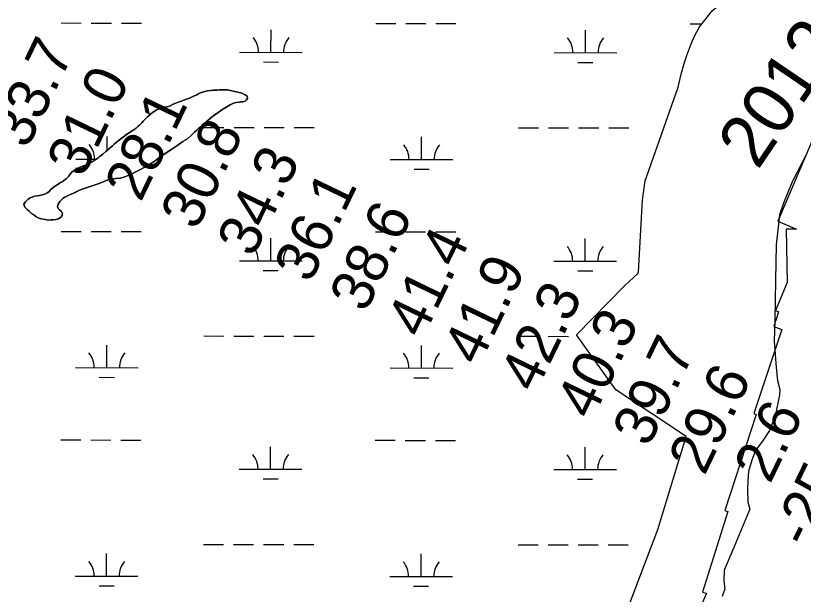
# Model space of a CAD drawing. Extents: x 3148686 to 3186545, y 916144 to 941516.
# Drawn here: x 3158598 to 3159855, y 929886 to 930809 of the extents above; entities that cross this region are included whole.
import ezdxf

# ---------------------------------------------------------------- set-up
doc = ezdxf.new("R2010")
doc.units = 0
for name, color, linetype in [('V-RIVR-EDGE', 7, 'Continuous'), ('V-RIVR-IDEN', 7, 'Continuous'), ('V-RIVR-RANG', 7, 'Continuous'), ('V-RRAP-RVMT', 7, 'Continuous'), ('V-SITE-VEGE', 7, 'Continuous'), ('V-TOPO-SHOR', 7, 'Continuous'), ('V-WETL-SWMP', 7, 'Continuous')]:
    doc.layers.add(name, color=color, linetype=linetype)

msp = doc.modelspace()

# ---------------------------------------------------------------- linework, layer by layer
at = {"layer": 'V-RIVR-EDGE'}
msp.add_lwpolyline([(3159861, 930589.5), (3159837.5, 930544.2), (3159823.9, 930510.2), (3159817.5, 930491.4), (3159812.1, 930443.9), (3159810.9, 930387.5), (3159810, 930323.4), (3159808.9, 930290), (3159811.9, 930247.8), (3159814, 930227.3), (3159817.9, 930213.1), (3159817.5, 930203.8), (3159810.3, 930170.9), (3159801.1, 930147.5), (3159791.1, 930132.3), (3159779, 930115.6), (3159773.3, 930100.4), (3159767.9, 930082.3), (3159766.5, 930067.8), (3159766.1, 930052.6), (3159766.7, 930033.1), (3159769.9, 930022), (3159765.6, 930011.8), (3159744.2, 929960.8), (3159729.2, 929924.6), (3159728.5, 929907.3), (3159729.9, 929894.8), (3159725.6, 929882.8)], dxfattribs=at)
at = {"layer": 'V-RRAP-RVMT'}
msp.add_lwpolyline([(3159868.3, 930607.6), (3159814.9, 930481.5), (3159844.2, 930469), (3159828.2, 930468.8), (3159829.7, 930383.5), (3159810.7, 930338.8), (3159815.6, 930336.7), (3159808, 930313.3), (3159821, 930308.9), (3159776.5, 930174.6), (3159779.9, 930173.1), (3159729.8, 930020), (3159734.9, 930018.2), (3159694.5, 929889.6), (3159700.8, 929887.8), (3159588.4, 929624.9)], dxfattribs=at)
at = {"layer": 'V-SITE-VEGE'}
for p, q in [((3159689.4, 930791.7), (3159710.4, 930817.5)), ((3159681.4, 930777), (3159689.4, 930791.7)), ((3159676.3, 930764.4), (3159681.4, 930777)), ((3159669.7, 930747.5), (3159676.3, 930764.4)), ((3159665.4, 930733.3), (3159669.7, 930747.5)), ((3159660.2, 930716.2), (3159665.4, 930733.3)), ((3159655.5, 930695.6), (3159660.2, 930716.2)), ((3159602.9, 930546.1), (3159655.5, 930695.6)), ((3158875.5, 930677.7), (3158879.9, 930679.9)), ((3158879.9, 930679.9), (3158887.1, 930683.2)), ((3158887.1, 930683.2), (3158889.8, 930684.8)), ((3158889.8, 930684.8), (3158893.4, 930686.5)), ((3158893.4, 930686.5), (3158896.4, 930687.5)), ((3158896.4, 930687.5), (3158904.3, 930689.4)), ((3158904.3, 930689.4), (3158909.7, 930690.2)), ((3158909.7, 930690.2), (3158913.1, 930690.6)), ((3158913.1, 930690.6), (3158919.8, 930690.7)), ((3158919.8, 930690.7), (3158923, 930690.9)), ((3158923, 930690.9), (3158930.3, 930691.1)), ((3158930.3, 930691.1), (3158936.5, 930691.2)), ((3158936.5, 930691.2), (3158954.7, 930687)), ((3158954.7, 930687), (3158957.9, 930686.4)), ((3158957.9, 930686.4), (3158961.1, 930685)), ((3158961.1, 930685), (3158964.6, 930683.2)), ((3158964.6, 930683.2), (3158967.8, 930681)), ((3158967.8, 930681), (3158968.2, 930677.8)), ((3158844.9, 930665.8), (3158849.5, 930668.1)), ((3158849.5, 930668.1), (3158859.4, 930672.2)), ((3158859.4, 930672.2), (3158862.4, 930673)), ((3158862.4, 930673), (3158867.8, 930675)), ((3158867.8, 930675), (3158875.5, 930677.7)), ((3158940.7, 930667.4), (3158927.2, 930659)), ((3158945.9, 930669.6), (3158940.7, 930667.4)), ((3158949.9, 930670.7), (3158945.9, 930669.6)), ((3158954.8, 930671.7), (3158949.9, 930670.7)), ((3158957.8, 930671.9), (3158954.8, 930671.7)), ((3158961, 930671.9), (3158957.8, 930671.9)), ((3158964.4, 930673), (3158961, 930671.9)), ((3158966.8, 930675), (3158964.4, 930673)), ((3158968.2, 930677.8), (3158966.8, 930675)), ((3158812.1, 930651.5), (3158816.7, 930655)), ((3158816.7, 930655), (3158822.6, 930658.6)), ((3158822.6, 930658.6), (3158827.6, 930661.3)), ((3158827.6, 930661.3), (3158832.6, 930662.7)), ((3158832.6, 930662.7), (3158841.9, 930664.6)), ((3158841.9, 930664.6), (3158844.9, 930665.8)), ((3158921.6, 930655.2), (3158912.6, 930648.5)), ((3158927.2, 930659), (3158921.6, 930655.2)), ((3158801.5, 930641), (3158803.9, 930643.2)), ((3158803.9, 930643.2), (3158808.9, 930648.5)), ((3158808.9, 930648.5), (3158812.1, 930651.5)), ((3158908.3, 930645), (3158903.3, 930641.2)), ((3158912.6, 930648.5), (3158908.3, 930645)), ((3158782.4, 930624.7), (3158790.3, 930630.2)), ((3158790.3, 930630.2), (3158793.3, 930632.7)), ((3158793.3, 930632.7), (3158799.5, 930638.5)), ((3158799.5, 930638.5), (3158801.5, 930641)), ((3158892.7, 930631.8), (3158887.3, 930626.7)), ((3158897.7, 930635.9), (3158892.7, 930631.8)), ((3158900.5, 930638.3), (3158897.7, 930635.9)), ((3158903.3, 930641.2), (3158900.5, 930638.3)), ((3158764, 930611.5), (3158775, 930619.8)), ((3158775, 930619.8), (3158779.2, 930622.7)), ((3158779.2, 930622.7), (3158782.4, 930624.7)), ((3158878.6, 930618.6), (3158872.2, 930613.2)), ((3158883.3, 930623.3), (3158878.6, 930618.6)), ((3158887.3, 930626.7), (3158883.3, 930623.3)), ((3158752.7, 930602), (3158757.9, 930606.8)), ((3158757.9, 930606.8), (3158761.6, 930609.5)), ((3158761.6, 930609.5), (3158764, 930611.5)), ((3158861.2, 930606), (3158852.1, 930599.5)), ((3158865.2, 930608.5), (3158861.2, 930606)), ((3158872.2, 930613.2), (3158865.2, 930608.5)), ((3158737.3, 930588.6), (3158742.1, 930592.6)), ((3158742.1, 930592.6), (3158752.7, 930602)), ((3158841.7, 930592.8), (3158832.9, 930586.9)), ((3158847.3, 930596.3), (3158841.7, 930592.8)), ((3158852.1, 930599.5), (3158847.3, 930596.3)), ((3158719.8, 930576), (3158726.6, 930580.3)), ((3158726.6, 930580.3), (3158729.1, 930582.1)), ((3158729.1, 930582.1), (3158731.5, 930584.3)), ((3158731.5, 930584.3), (3158734.9, 930586.1)), ((3158734.9, 930586.1), (3158737.3, 930588.6)), ((3158822.8, 930579.6), (3158813.6, 930573.1)), ((3158827.4, 930583.1), (3158822.8, 930579.6)), ((3158832.9, 930586.9), (3158827.4, 930583.1)), ((3158695.1, 930565.3), (3158702.7, 930568.4)), ((3158702.7, 930568.4), (3158706.3, 930569.6)), ((3158706.3, 930569.6), (3158714.2, 930573.1)), ((3158714.2, 930573.1), (3158719.8, 930576)), ((3158808.2, 930569.6), (3158797.5, 930564.1)), ((3158813.6, 930573.1), (3158808.2, 930569.6)), ((3158683.1, 930553.4), (3158684.8, 930556)), ((3158684.8, 930556), (3158687.7, 930559.5)), ((3158687.7, 930559.5), (3158690.3, 930562.1)), ((3158690.3, 930562.1), (3158695.1, 930565.3)), ((3158777.6, 930554.3), (3158772.6, 930552.1)), ((3158790.1, 930560.5), (3158777.6, 930554.3)), ((3158797.5, 930564.1), (3158790.1, 930560.5)), ((3158666.2, 930540.6), (3158669.6, 930543)), ((3158669.6, 930543), (3158672.6, 930544.5)), ((3158672.6, 930544.5), (3158675, 930546.5)), ((3158675, 930546.5), (3158679, 930549.3)), ((3158679, 930549.3), (3158683.1, 930553.4)), ((3158739.2, 930545), (3158730.1, 930541)), ((3158745.2, 930547.3), (3158739.2, 930545)), ((3158758.3, 930549.6), (3158745.2, 930547.3)), ((3158765.7, 930550.4), (3158758.3, 930549.6)), ((3158772.6, 930552.1), (3158765.7, 930550.4)), ((3159598.5, 930515.2), (3159602.9, 930546.1)), ((3158648.5, 930526.6), (3158651.1, 930528.6)), ((3158651.1, 930528.6), (3158654.5, 930532)), ((3158654.5, 930532), (3158658.6, 930535.7)), ((3158658.6, 930535.7), (3158662.6, 930538.3)), ((3158662.6, 930538.3), (3158666.2, 930540.6)), ((3158698.9, 930530.3), (3158689.3, 930525.6)), ((3158702.9, 930531.9), (3158698.9, 930530.3)), ((3158707.4, 930533.6), (3158702.9, 930531.9)), ((3158718.8, 930537.5), (3158707.4, 930533.6)), ((3158730.1, 930541), (3158718.8, 930537.5)), ((3158613.9, 930512.3), (3158617.9, 930516.7)), ((3158617.9, 930516.7), (3158621.1, 930518.7)), ((3158621.1, 930518.7), (3158624.6, 930520)), ((3158624.6, 930520), (3158628.4, 930521.2)), ((3158628.4, 930521.2), (3158636, 930522.3)), ((3158636, 930522.3), (3158640.3, 930523.7)), ((3158640.3, 930523.7), (3158644.9, 930524.7)), ((3158644.9, 930524.7), (3158648.5, 930526.6)), ((3158673.8, 930518), (3158668.8, 930513)), ((3158676.6, 930519.9), (3158673.8, 930518)), ((3158685.4, 930524), (3158676.6, 930519.9)), ((3158689.3, 930525.6), (3158685.4, 930524)), ((3158611.5, 930508.6), (3158613.9, 930512.3)), ((3158613, 930503.8), (3158611.5, 930508.6)), ((3158616.6, 930500.2), (3158613, 930503.8)), ((3158666.2, 930508.7), (3158665.2, 930505.1)), ((3158665.2, 930505.1), (3158665.8, 930501.9)), ((3158668.8, 930513), (3158666.2, 930508.7)), ((3159592.3, 930400.6), (3159598.5, 930515.2)), ((3158623.7, 930494), (3158616.6, 930500.2)), ((3158630.6, 930489.2), (3158623.7, 930494)), ((3158665.8, 930501.9), (3158668.2, 930499.5)), ((3158668.2, 930499.5), (3158670.9, 930497.3)), ((3158670.9, 930497.3), (3158672.9, 930494)), ((3158672.9, 930494), (3158672.3, 930490.4)), ((3158635, 930486.6), (3158630.6, 930489.2)), ((3158639.3, 930485.4), (3158635, 930486.6)), ((3158645.1, 930484), (3158639.3, 930485.4)), ((3158648.2, 930483.6), (3158645.1, 930484)), ((3158651.4, 930483.4), (3158648.2, 930483.6)), ((3158654.4, 930483.5), (3158651.4, 930483.4)), ((3158658, 930483.7), (3158654.4, 930483.5)), ((3158662.1, 930484.3), (3158658, 930483.7)), ((3158666.3, 930485.3), (3158662.1, 930484.3)), ((3158670.3, 930487.8), (3158666.3, 930485.3)), ((3158672.3, 930490.4), (3158670.3, 930487.8)), ((3159570.2, 930378.9), (3159591.1, 930397.8)), ((3159591.1, 930397.8), (3159592.3, 930400.6)), ((3159493.3, 930300.1), (3159570.2, 930378.9)), ((3159556.1, 930212.3), (3159493.3, 930300.1)), ((3159668.4, 930137.8), (3159556.1, 930212.3)), ((3159623.1, 929989.7), (3159668.4, 930137.8)), ((3159536.5, 929761.4), (3159623.1, 929989.7))]:
    msp.add_line(p, q, dxfattribs=at)
at = {"layer": 'V-TOPO-SHOR'}
for points in [[(3158936.5, 930691.2), (3158933.5, 930691.1), (3158930.3, 930691.1), (3158923, 930690.9), (3158919.8, 930690.7), (3158916.3, 930690.6), (3158913.1, 930690.6), (3158909.7, 930690.2), (3158904.3, 930689.4), (3158899.8, 930688.3), (3158896.4, 930687.5), (3158893.4, 930686.5), (3158889.8, 930684.8), (3158887.1, 930683.2), (3158883.1, 930681.4), (3158879.9, 930679.9), (3158875.5, 930677.7), (3158867.8, 930675), (3158862.4, 930673), (3158859.4, 930672.2), (3158853.6, 930669.7), (3158849.5, 930668.1), (3158844.9, 930665.8), (3158841.9, 930664.6), (3158835.8, 930663.3), (3158832.6, 930662.7), (3158827.6, 930661.3), (3158822.6, 930658.6), (3158816.7, 930655), (3158812.1, 930651.5), (3158808.9, 930648.5), (3158803.9, 930643.2), (3158801.5, 930641), (3158799.5, 930638.5), (3158795.7, 930634.9), (3158793.3, 930632.7), (3158790.3, 930630.2), (3158787.1, 930628), (3158782.4, 930624.7), (3158779.2, 930622.7), (3158775, 930619.8), (3158772.6, 930618), (3158770.2, 930616.2), (3158766.4, 930613.3), (3158764, 930611.5), (3158761.6, 930609.5), (3158757.9, 930606.8), (3158755.3, 930604.4), (3158752.7, 930602), (3158748.3, 930598.1), (3158745.3, 930595.5), (3158742.1, 930592.6), (3158737.3, 930588.6), (3158734.9, 930586.1), (3158731.5, 930584.3), (3158729.1, 930582.1), (3158726.6, 930580.3), (3158723.4, 930578.2), (3158719.8, 930576), (3158714.2, 930573.1), (3158711, 930571.7), (3158706.3, 930569.6), (3158702.7, 930568.4), (3158699.7, 930567.2), (3158695.1, 930565.3), (3158690.3, 930562.1), (3158687.7, 930559.5), (3158684.8, 930556), (3158683.1, 930553.4), (3158679, 930549.3), (3158675, 930546.5), (3158672.6, 930544.5), (3158669.6, 930543), (3158666.2, 930540.6), (3158662.6, 930538.3), (3158658.6, 930535.7), (3158654.5, 930532), (3158651.1, 930528.6), (3158648.5, 930526.6), (3158644.9, 930524.7), (3158640.3, 930523.7), (3158636, 930522.3), (3158632.6, 930521.8), (3158628.4, 930521.2), (3158624.6, 930520), (3158621.2, 930518.7), (3158617.9, 930516.7), (3158613.9, 930512.3), (3158611.5, 930508.6), (3158613, 930503.8), (3158616.6, 930500.2), (3158620.3, 930497), (3158623.7, 930494), (3158627.4, 930491.4), (3158630.6, 930489.2), (3158635, 930486.6), (3158639.3, 930485.4), (3158645.1, 930484), (3158648.2, 930483.6), (3158651.4, 930483.4), (3158654.4, 930483.5)], [(3158654.4, 930483.5), (3158658, 930483.7), (3158662.1, 930484.3), (3158666.3, 930485.3), (3158670.3, 930487.8), (3158672.3, 930490.4), (3158672.9, 930494), (3158670.9, 930497.3), (3158668.2, 930499.5), (3158665.8, 930501.9), (3158665.2, 930505.1), (3158666.2, 930508.7), (3158668.8, 930513), (3158673.8, 930518), (3158676.6, 930519.9), (3158680, 930521.5), (3158685.4, 930524), (3158689.3, 930525.6), (3158693.1, 930527.4), (3158698.9, 930530.3), (3158702.9, 930531.9), (3158707.4, 930533.6), (3158714, 930535.8), (3158718.8, 930537.5), (3158726.9, 930539.9), (3158730.1, 930541), (3158734.3, 930542.8), (3158739.2, 930545), (3158745.2, 930547.3), (3158758.3, 930549.6), (3158765.7, 930550.4), (3158772.6, 930552.1), (3158777.6, 930554.3), (3158783.4, 930557.2), (3158790.1, 930560.5), (3158797.5, 930564.1), (3158808.2, 930569.6), (3158813.6, 930573.1), (3158822.8, 930579.6), (3158827.4, 930583.1), (3158832.9, 930586.9), (3158841.7, 930592.8), (3158847.3, 930596.3), (3158852.1, 930599.5), (3158857.8, 930603.6), (3158861.2, 930606), (3158865.2, 930608.5), (3158872.2, 930613.2), (3158878.7, 930618.6), (3158881.1, 930621.1), (3158883.3, 930623.3), (3158887.3, 930626.7), (3158890.1, 930629.4), (3158892.7, 930631.8), (3158897.7, 930635.9), (3158900.5, 930638.3), (3158903.3, 930641.2), (3158908.3, 930645), (3158912.6, 930648.5), (3158916.2, 930651.1), (3158921.6, 930655.2), (3158924.6, 930657.2), (3158927.2, 930659), (3158931.8, 930661.9), (3158935, 930663.9), (3158940.7, 930667.4), (3158945.9, 930669.6), (3158949.9, 930670.7), (3158954.8, 930671.7), (3158957.8, 930671.9), (3158961, 930671.9), (3158964.4, 930673), (3158966.8, 930675), (3158968.2, 930677.8), (3158967.8, 930681), (3158964.6, 930683.2), (3158961.1, 930685), (3158957.9, 930686.4), (3158954.7, 930687), (3158936.5, 930691.2)]]:
    msp.add_lwpolyline(points, dxfattribs=at)
at = {"layer": 'V-WETL-SWMP'}
for p, q in [((3158670.9, 930797.8), (3158702.9, 930797.7)), ((3158718.9, 930797.7), (3158750.9, 930797.7)), ((3158766.9, 930797.7), (3158798.9, 930797.6)), ((3159172.8, 930797.2), (3159204.8, 930797.2)), ((3159220.8, 930797.2), (3159252.8, 930797.2)), ((3159268.8, 930797.1), (3159300.8, 930797.1)), ((3159674.7, 930796.7), (3159693.5, 930796.7)), ((3159005.7, 930751), (3159005.8, 930787)), ((3159507.6, 930750.5), (3159507.7, 930786.5)), ((3158955.7, 930751), (3159055.7, 930750.9)), ((3159457.6, 930750.5), (3159557.6, 930750.4)), ((3158993.7, 930735.6), (3159017.7, 930735.5)), ((3159495.6, 930735), (3159519.6, 930735)), ((3158898.7, 930631), (3158930.7, 930631)), ((3158946.7, 930631), (3158978.7, 930631)), ((3158994.7, 930630.9), (3159026.7, 930630.9)), ((3159042.7, 930630.9), (3159074.7, 930630.8)), ((3159400.7, 930630.5), (3159432.7, 930630.5)), ((3159448.7, 930630.5), (3159480.7, 930630.4)), ((3159496.7, 930630.4), (3159528.7, 930630.4)), ((3159544.7, 930630.4), (3159576.7, 930630.3)), ((3158744.1, 930594.4), (3158744.1, 930616.5)), ((3159246, 930579.9), (3159246, 930615.9)), ((3158694.1, 930580.5), (3158726.9, 930580.5)), ((3159196, 930580), (3159296, 930579.9)), ((3159234, 930564.5), (3159258, 930564.5)), ((3158670.6, 930465.1), (3158702.6, 930465.1)), ((3158718.6, 930465.1), (3158750.6, 930465)), ((3158766.6, 930465), (3158798.6, 930465)), ((3159005.4, 930418.3), (3159005.4, 930454.3)), ((3159172.5, 930464.6), (3159204.5, 930464.5)), ((3159220.5, 930464.5), (3159252.5, 930464.5)), ((3159268.5, 930464.5), (3159300.5, 930464.4)), ((3159507.3, 930417.8), (3159507.3, 930453.8)), ((3158955.4, 930418.4), (3159055.4, 930418.3)), ((3159457.3, 930417.8), (3159557.3, 930417.7)), ((3158993.3, 930402.9), (3159017.3, 930402.9)), ((3159495.3, 930402.4), (3159519.3, 930402.3)), ((3158898.4, 930298.4), (3158930.4, 930298.3)), ((3158946.4, 930298.3), (3158978.4, 930298.3)), ((3158994.4, 930298.3), (3159026.4, 930298.2)), ((3159042.4, 930298.2), (3159074.4, 930298.2)), ((3159400.3, 930297.8), (3159432.3, 930297.8)), ((3159448.3, 930297.8), (3159480.3, 930297.7)), ((3158743.7, 930247.8), (3158743.8, 930283.8)), ((3159245.7, 930247.3), (3159245.7, 930283.3)), ((3158693.7, 930247.8), (3158793.7, 930247.7)), ((3159195.7, 930247.3), (3159295.7, 930247.2)), ((3158731.7, 930232.4), (3158755.7, 930232.3)), ((3159233.6, 930231.8), (3159257.6, 930231.8)), ((3158670.2, 930132.4), (3158702.2, 930132.4)), ((3158718.2, 930132.4), (3158750.2, 930132.3)), ((3158766.2, 930132.3), (3158798.2, 930132.3)), ((3159172.1, 930131.9), (3159204.1, 930131.9)), ((3159220.1, 930131.8), (3159252.1, 930131.8)), ((3159268.1, 930131.8), (3159300.1, 930131.8)), ((3159005, 930085.6), (3159005.1, 930121.6)), ((3159506.9, 930085.1), (3159507, 930121.1)), ((3158955, 930085.7), (3159055, 930085.6)), ((3159456.9, 930085.2), (3159556.9, 930085.1)), ((3158993, 930070.2), (3159017, 930070.2)), ((3159494.9, 930069.7), (3159518.9, 930069.7)), ((3158898, 929965.7), (3158930, 929965.7)), ((3158946, 929965.6), (3158978, 929965.6)), ((3158994, 929965.6), (3159026, 929965.6)), ((3159042, 929965.5), (3159074, 929965.5)), ((3159400, 929965.2), (3159432, 929965.1)), ((3159448, 929965.1), (3159480, 929965.1)), ((3159496, 929965.1), (3159528, 929965)), ((3159544, 929965), (3159576, 929965)), ((3158743.4, 929915.1), (3158743.4, 929951.1)), ((3159245.3, 929914.6), (3159245.3, 929950.6)), ((3158693.4, 929915.2), (3158793.4, 929915.1)), ((3159195.3, 929914.6), (3159295.3, 929914.5)), ((3158731.4, 929899.7), (3158755.4, 929899.7)), ((3159233.3, 929899.2), (3159257.3, 929899.1))]:
    msp.add_line(p, q, dxfattribs=at)
for points in [[(3159536.5, 929761.4), (3159623.1, 929989.7), (3159668.4, 930137.8), (3159556.1, 930212.3), (3159493.3, 930300.1), (3159570.2, 930378.9), (3159591.1, 930397.8), (3159592.3, 930400.6), (3159598.5, 930515.2), (3159602.9, 930546.1), (3159655.5, 930695.6), (3159660.2, 930716.2), (3159665.4, 930733.3), (3159669.7, 930747.5), (3159676.3, 930764.4), (3159681.4, 930777), (3159689.4, 930791.7), (3159710.4, 930817.5), (3159721.7, 930827), (3159736.1, 930835.6), (3159748.4, 930842.1), (3159838.7, 930879.1), (3159952.4, 931023.1)], [(3158936.5, 930691.2), (3158954.7, 930687), (3158957.9, 930686.4), (3158961.1, 930685), (3158964.6, 930683.2), (3158967.8, 930681), (3158968.2, 930677.8), (3158966.8, 930675), (3158964.4, 930673), (3158961, 930671.9), (3158957.8, 930671.9), (3158954.8, 930671.7), (3158949.9, 930670.7), (3158945.9, 930669.6), (3158940.7, 930667.4), (3158935, 930663.9), (3158931.8, 930661.9), (3158927.2, 930659), (3158924.6, 930657.2), (3158921.6, 930655.2), (3158916.2, 930651.1), (3158912.6, 930648.5), (3158908.3, 930645), (3158903.3, 930641.2), (3158900.5, 930638.3), (3158897.7, 930635.9), (3158892.7, 930631.8), (3158890.1, 930629.4), (3158887.3, 930626.7), (3158883.3, 930623.3), (3158878.7, 930618.6), (3158872.2, 930613.2), (3158865.2, 930608.5), (3158861.2, 930606), (3158857.8, 930603.6), (3158852.1, 930599.5), (3158847.3, 930596.3), (3158841.7, 930592.8), (3158832.9, 930586.9), (3158827.4, 930583.1), (3158822.8, 930579.6), (3158813.6, 930573.1), (3158808.2, 930569.6), (3158797.5, 930564.1), (3158790.1, 930560.5), (3158783.4, 930557.2), (3158777.6, 930554.3), (3158772.6, 930552.1), (3158765.7, 930550.4), (3158758.3, 930549.6), (3158745.2, 930547.3), (3158739.2, 930545), (3158734.3, 930542.8), (3158730.1, 930541), (3158726.9, 930539.9), (3158718.8, 930537.5), (3158707.4, 930533.6), (3158702.9, 930531.9), (3158698.9, 930530.3), (3158693.1, 930527.4), (3158689.3, 930525.6), (3158685.4, 930524), (3158680, 930521.5), (3158676.6, 930519.9), (3158673.8, 930518), (3158668.8, 930513), (3158666.2, 930508.7), (3158665.2, 930505.1), (3158665.8, 930501.9), (3158668.2, 930499.5), (3158670.9, 930497.3), (3158672.9, 930494), (3158672.3, 930490.4), (3158670.3, 930487.8), (3158666.3, 930485.3), (3158662.1, 930484.3), (3158658, 930483.7), (3158654.4, 930483.5), (3158651.4, 930483.4), (3158648.2, 930483.6), (3158645.1, 930484), (3158639.3, 930485.4), (3158635, 930486.6), (3158630.6, 930489.2), (3158627.4, 930491.4), (3158623.7, 930494), (3158620.3, 930497), (3158616.6, 930500.2), (3158613, 930503.8), (3158611.5, 930508.6), (3158613.9, 930512.3), (3158617.9, 930516.7), (3158621.2, 930518.7), (3158624.6, 930520), (3158628.4, 930521.2), (3158632.6, 930521.8), (3158636, 930522.3), (3158640.3, 930523.7), (3158644.9, 930524.7), (3158648.5, 930526.6), (3158651.1, 930528.6), (3158654.5, 930532), (3158658.6, 930535.7), (3158662.6, 930538.3), (3158666.2, 930540.6), (3158669.6, 930543), (3158672.6, 930544.5), (3158675, 930546.5), (3158679, 930549.3), (3158683.1, 930553.4), (3158684.8, 930556), (3158687.7, 930559.5), (3158690.3, 930562.1), (3158695.1, 930565.3), (3158699.7, 930567.2), (3158702.7, 930568.4), (3158706.3, 930569.6), (3158711, 930571.7), (3158714.2, 930573.1), (3158719.8, 930576), (3158723.4, 930578.2), (3158726.6, 930580.3), (3158729.1, 930582.1), (3158731.5, 930584.3), (3158734.9, 930586.1), (3158737.3, 930588.6), (3158742.1, 930592.6), (3158745.3, 930595.5), (3158748.3, 930598.1), (3158752.7, 930602), (3158757.9, 930606.8), (3158761.6, 930609.5), (3158764, 930611.5), (3158766.4, 930613.3), (3158770.2, 930616.2), (3158775, 930619.8), (3158779.2, 930622.7), (3158782.4, 930624.7), (3158787.1, 930628), (3158790.3, 930630.2), (3158793.3, 930632.7), (3158795.7, 930634.9), (3158799.5, 930638.5), (3158801.5, 930641), (3158803.9, 930643.2), (3158808.9, 930648.5), (3158812.1, 930651.5), (3158816.7, 930655), (3158822.6, 930658.6), (3158827.6, 930661.3), (3158832.6, 930662.7), (3158835.8, 930663.3), (3158841.9, 930664.6), (3158844.9, 930665.8), (3158849.5, 930668.1), (3158853.6, 930669.7), (3158859.4, 930672.2), (3158862.4, 930673), (3158867.8, 930675), (3158875.5, 930677.7), (3158879.9, 930679.9), (3158883.1, 930681.4), (3158887.1, 930683.2), (3158889.8, 930684.8), (3158893.4, 930686.5), (3158896.4, 930687.5), (3158899.8, 930688.3), (3158904.3, 930689.4), (3158909.7, 930690.2), (3158913.1, 930690.6), (3158919.8, 930690.7), (3158923, 930690.9), (3158930.3, 930691.1), (3158936.5, 930691.2)]]:
    msp.add_lwpolyline(points, dxfattribs=at)
for centre, start, end in [((3158950.5, 930751.5), 359.1678, 40.7115), ((3159061, 930751.4), 139.1678, 180.7115), ((3159452.4, 930751), 359.1678, 40.7115), ((3159562.9, 930750.9), 139.1678, 180.7115), ((3158688.9, 930581), 359.1678, 40.7115), ((3159190.8, 930580.5), 359.1678, 40.7115), ((3159301.3, 930580.3), 139.1678, 180.7115), ((3158950.1, 930418.9), 359.1678, 40.7115), ((3159060.6, 930418.7), 139.1678, 180.7115), ((3159452, 930418.3), 359.1678, 40.7115), ((3159562.5, 930418.2), 139.1678, 180.7115), ((3158688.5, 930248.3), 359.1678, 40.7115), ((3158799, 930248.2), 139.1678, 180.7115), ((3159190.4, 930247.8), 359.1678, 40.7115), ((3159300.9, 930247.7), 139.1678, 180.7115), ((3158949.8, 930086.2), 359.1678, 40.7115), ((3159060.3, 930086.1), 139.1678, 180.7115), ((3159451.7, 930085.6), 359.1678, 40.7115), ((3159562.2, 930085.5), 139.1678, 180.7115), ((3158688.2, 929915.6), 359.1678, 40.7115), ((3158798.6, 929915.5), 139.1678, 180.7115), ((3159190.1, 929915.1), 359.1678, 40.7115), ((3159300.6, 929915), 139.1678, 180.7115)]:
    msp.add_arc(centre, 35.2, start, end, dxfattribs=at)

# ---------------------------------------------------------------- texts
at = {"layer": 'V-RIVR-IDEN'}
msp.add_text('2012', height=83, rotation=55.8313, dxfattribs=at).set_placement((3159782.6, 930561.9))
at = {"layer": 'V-RIVR-RANG'}
for s, p in [('33.7', (3158616.5, 930595)), ('31.0', (3158705.4, 930549.1)), ('28.1', (3158797.8, 930510.6)), ('30.8', (3158886.9, 930465.2)), ('34.3', (3158977.1, 930421.9)), ('36.1', (3159068.3, 930380.8)), ('38.6', (3159156.6, 930333.7)), ('41.4', (3159247.6, 930292.1)), ('41.9', (3159337.6, 930248.6)), ('42.3', (3159427.9, 930205.6)), ('40.3', (3159518, 930162.3)), ('39.7', (3159608.2, 930119.1)), ('29.6', (3159697.6, 930074.1)), ('2.6', (3159802.2, 930060.8)), ('-25.6', (3159863.4, 929957.7))]:
    msp.add_text(s, height=67, rotation=64.2183, dxfattribs=at).set_placement(p)

doc.saveas('drawing.dxf')
